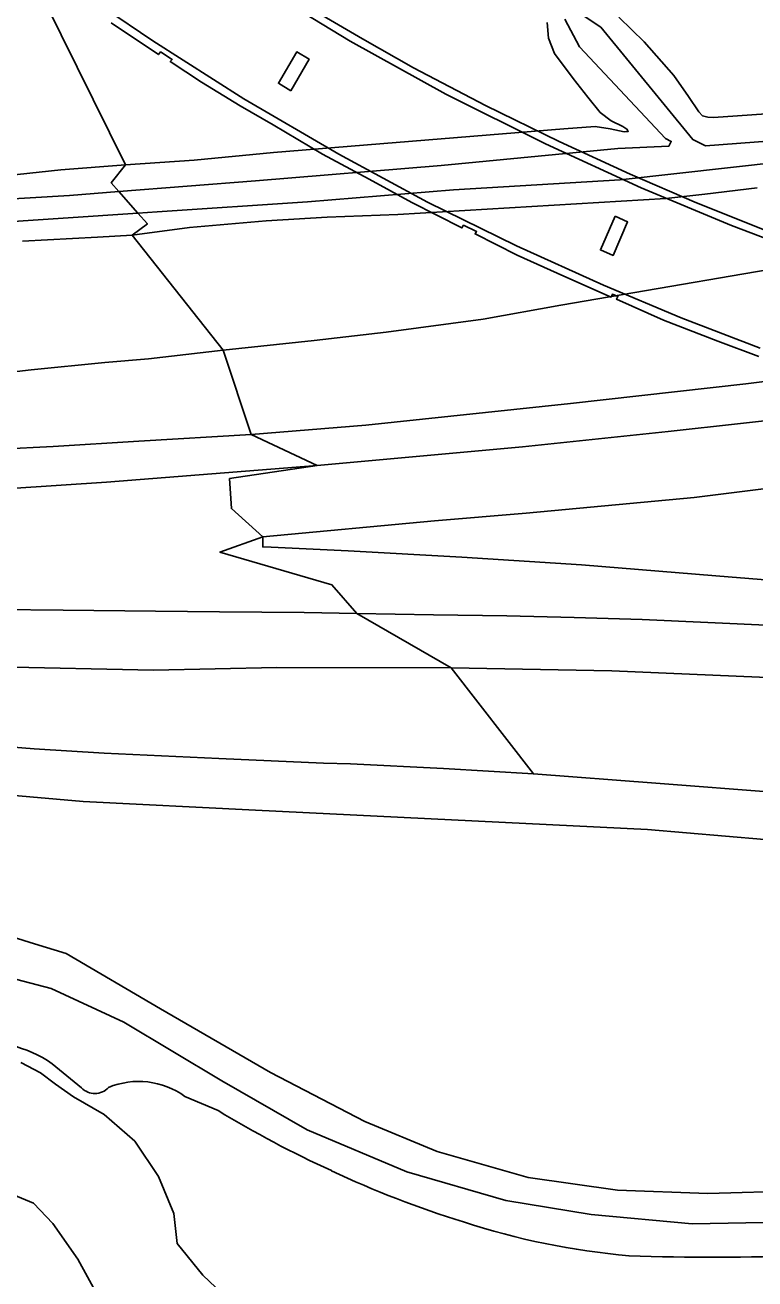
# Model space of a CAD drawing. Extents: x 157648 to 158502, y 379212 to 380938.
# Drawn here: x 158116.9 to 158206.5, y 379359 to 379512.9 of the extents above; entities that cross this region are included whole.
import ezdxf

# ---------------------------------------------------------------- set-up
doc = ezdxf.new("R2010")
doc.units = 0
for name, color, linetype in [('IMGEO_Berm_gesloten', 7, 'Continuous'), ('IMGEO_Berm_groen', 7, 'Continuous'), ('IMGEO_Fietspad_halfverhard', 7, 'Continuous'), ('IMGEO_Gemengd_bos', 7, 'Continuous'), ('IMGEO_Grasland_overig', 7, 'Continuous'), ('IMGEO_Groenvoorziening', 7, 'Continuous'), ('IMGEO_Meer_plas_ven_vijver', 7, 'Continuous'), ('IMGEO_Moeras', 7, 'Continuous'), ('IMGEO_Oever', 7, 'Continuous'), ('IMGEO_Rijbaan_autosnelweg', 7, 'Continuous'), ('IMGEO_Rijbaan_autoweg', 7, 'Continuous'), ('IMGEO_Rijbaan_lokaal_onverhard', 7, 'Continuous'), ('IMGEO_Rivier', 7, 'Continuous')]:
    doc.layers.add(name, color=color, linetype=linetype)

msp = doc.modelspace()

# ---------------------------------------------------------------- linework, layer by layer
at = {"layer": 'IMGEO_Berm_gesloten'}
for points in [[(158207.15, 379473.27), (158197.44, 379477), (158187.91, 379481), (158177.2, 379485.85), (158166.28, 379491.21), (158155.38, 379497.11), (158143.74, 379503.87), (158132.54, 379511.02), (158120.67, 379519.07)], [(158145.1, 379518.08), (158156.77, 379510.97), (158168.55, 379504.47), (158180.76, 379498.34), (158192.51, 379492.97), (158203.63, 379488.32), (158215.81, 379483.72)], [(158207.84, 379487.7), (158199.3, 379491.11), (158191.17, 379494.63), (158182.45, 379498.64), (158173.42, 379503.06), (158164.57, 379507.7), (158158.3, 379511.24), (158148.26, 379517.16)], [(158127.44, 379513.2), (158133.23, 379509.33), (158133.5, 379509.64), (158134.93, 379508.71), (158134.7, 379508.47), (158138.52, 379505.95), (158143.29, 379503.04), (158147.32, 379500.68), (158153.37, 379497.1), (158159.13, 379494.01), (158164.36, 379491.14), (158170.5, 379488.04), (158170.71, 379488.36), (158172.32, 379487.58), (158172.12, 379487.3), (158177.28, 379484.69), (158183.01, 379482.11), (158188.83, 379479.54), (158189, 379479.88), (158189.66, 379479.61), (158189.49, 379479.29), (158195.26, 379476.72), (158201.94, 379474.12), (158206.96, 379472.24)]]:
    msp.add_lwpolyline(points, dxfattribs=at)
at = {"layer": 'IMGEO_Berm_groen'}
for points in [[(158113.21, 379494.31), (158121.27, 379495.17), (158129.2, 379495.76), (158117.34, 379519.83)], [(158117.34, 379519.83), (158129.2, 379495.76), (158137.64, 379496.35), (158147.38, 379497.28), (158183.03, 379500.19), (158186.86, 379500.47), (158188.7, 379500.22), (158190.43, 379499.85), (158190.94, 379499.89), (158190.77, 379500.18), (158190.26, 379500.5), (158188.85, 379501.19), (158187.49, 379502.2), (158185.96, 379504.08), (158184.18, 379506.38), (158181.86, 379509.46), (158181.14, 379511.34), (158180.96, 379513.28)], [(158189.78, 379513.91), (158191.39, 379512.36), (158192.88, 379510.89), (158196.54, 379506.74), (158198.35, 379504.17), (158199.61, 379502.29), (158200.07, 379501.78), (158200.72, 379501.63), (158201.42, 379501.58), (158209.05, 379502.14), (158220, 379502.84), (158227.93, 379503.59), (158232.51, 379504.06), (158234.5, 379504.67), (158236.52, 379505.69), (158241.46, 379508.82), (158248.75, 379513.5)], [(158206.77, 379492.95), (158200.35, 379492.18), (158195.55, 379491.65), (158162.66, 379489.67), (158153.95, 379489.35), (158146.45, 379488.9), (158137.04, 379488.08), (158130, 379487.15), (158141.2, 379473.02), (158152.36, 379474.21), (158161.22, 379475.21), (158173.12, 379476.84), (158182.66, 379478.54), (158217.08, 379484.46)], [(158106.05, 379469.25), (158117.6, 379470.59), (158126.66, 379471.5), (158132.02, 379471.96), (158141.2, 379473.02), (158130, 379487.15), (158125.74, 379486.89), (158116.54, 379486.4)], [(158229.8, 379471.92), (158205.38, 379468.88), (158183.83, 379466.46), (158158.7, 379463.79), (158144.62, 379462.66), (158152.73, 379458.87), (158177.93, 379461.16), (158195.82, 379463.01), (158213.61, 379465.01)], [(158108.91, 379455.62), (158126.85, 379456.82), (158152.73, 379458.87), (158144.62, 379462.66), (158130.84, 379461.83), (158120.31, 379461.17), (158107.27, 379460.53)], [(158217.36, 379457.21), (158199.05, 379454.93), (158178.38, 379452.99), (158167.15, 379452.06), (158146.05, 379450.08), (158146.04, 379448.86), (158147.07, 379448.84), (158156.54, 379448.39), (158170.49, 379447.58), (158185.18, 379446.64), (158201.71, 379445.31), (158214.33, 379444.26)], [(158113.47, 379434.12), (158132.62, 379433.72), (158147.8, 379434.04), (158169.18, 379434.02), (158157.6, 379440.66), (158151.15, 379440.82), (158140.74, 379440.89), (158132.88, 379440.98), (158121.53, 379441.1), (158113.52, 379441.17)], [(158208.78, 379439.2), (158200.72, 379439.57), (158192.65, 379439.93), (158184.3, 379440.18), (158176.02, 379440.39), (158167.02, 379440.52), (158157.6, 379440.66), (158169.18, 379434.02), (158188.94, 379433.62), (158213.72, 379432.57)]]:
    msp.add_lwpolyline(points, dxfattribs=at)
for points in [[(158149.48, 379504.88), (158147.98, 379505.79), (158150.23, 379509.65), (158151.74, 379508.77)], [(158189.31, 379489.46), (158190.86, 379488.76), (158189.08, 379484.65), (158187.52, 379485.33)]]:
    msp.add_lwpolyline(points, close=True, dxfattribs=at)
at = {"layer": 'IMGEO_Fietspad_halfverhard'}
for points in [[(158211.98, 379369.78), (158200.72, 379369.43), (158189.63, 379369.86), (158178.63, 379371.41), (158167.46, 379374.59), (158158.6, 379378.29), (158147, 379384.3), (158133.5, 379392.13), (158121.9, 379398.92), (158118.03, 379400.12), (158115.28, 379400.98)], [(158114.89, 379395.99), (158120.05, 379394.62), (158128.99, 379390.49), (158141.02, 379383.27), (158151.51, 379377.26), (158163.76, 379372.1), (158175.92, 379368.57), (158186.37, 379366.85), (158198.79, 379365.74), (158209.79, 379365.91)]]:
    msp.add_lwpolyline(points, dxfattribs=at)
at = {"layer": 'IMGEO_Gemengd_bos'}
for points in [[(158231.62, 379410.86), (158193.29, 379414.13), (158145.15, 379416.54), (158124.01, 379417.57), (158098.69, 379419.8)], [(158115.28, 379400.98), (158118.03, 379400.12), (158121.9, 379398.92), (158133.5, 379392.13), (158147, 379384.3), (158158.6, 379378.29), (158167.46, 379374.59), (158178.63, 379371.41), (158189.63, 379369.86), (158200.72, 379369.43), (158211.98, 379369.78)]]:
    msp.add_lwpolyline(points, dxfattribs=at)
at = {"layer": 'IMGEO_Grasland_overig'}
for points in [[(158217.08, 379484.46), (158182.66, 379478.54), (158173.12, 379476.84), (158161.22, 379475.21), (158152.36, 379474.21), (158141.2, 379473.02), (158144.62, 379462.66), (158158.7, 379463.79), (158183.83, 379466.46), (158205.38, 379468.88), (158229.8, 379471.92)], [(158107.27, 379460.53), (158120.31, 379461.17), (158130.84, 379461.83), (158144.62, 379462.66), (158141.2, 379473.02), (158132.02, 379471.96), (158126.66, 379471.5), (158117.6, 379470.59), (158106.05, 379469.25)], [(158213.72, 379432.57), (158188.94, 379433.62), (158169.18, 379434.02), (158179.3, 379420.97), (158194.34, 379419.82), (158209.19, 379418.68)]]:
    msp.add_lwpolyline(points, dxfattribs=at)
msp.add_lwpolyline([(158007.86, 379431.81), (158053.91, 379425.79), (158066.88, 379426.04), (158082.3, 379426.45), (158100.24, 379425.5), (158117.98, 379424.06), (158126.56, 379423.51), (158140.64, 379422.88), (158153.5, 379422.3), (158156.81, 379422.23), (158168.24, 379421.65), (158179.3, 379420.97), (158169.18, 379434.02), (158147.8, 379434.04), (158132.62, 379433.72), (158113.47, 379434.12), (158098.49, 379433.93), (158083.78, 379433.43), (158069.96, 379433.3), (158052.96, 379433.34), (158037.87, 379432.97), (158023.65, 379432.24)], close=True, dxfattribs=at)
at = {"layer": 'IMGEO_Groenvoorziening'}
for points in [[(158316.08, 379422.29), (158314.98, 379420.13), (158309.93, 379412.15), (158302.19, 379403.99), (158295.49, 379398.66), (158284.83, 379391.1), (158275.63, 379385.85), (158266.87, 379381.47), (158258.53, 379377.86), (158242.63, 379372.1), (158231.45, 379369.35), (158220.28, 379366.94), (158209.79, 379365.91), (158198.79, 379365.74), (158186.37, 379366.85), (158175.92, 379368.57), (158163.76, 379372.1), (158151.51, 379377.26), (158141.02, 379383.27), (158128.99, 379390.49), (158120.05, 379394.62), (158114.89, 379395.99)], [(158120.19, 379385.38), (158123.79, 379382.41)], [(158136.49, 379381.37), (158140.56, 379379.63)]]:
    msp.add_lwpolyline(points, dxfattribs=at)
for centre, radius, start, end in [((158111.53, 379372.81), 15.27, 55.4476, 97.6481), ((158130.82, 379373.54), 9.67, 54.0975, 112.6075), ((158125.42, 379384.03), 2.3, 224.7929, 316.9688), ((158209.79, 379493.45), 133.22, 238.6894, 245.4719), ((158207.68, 379485.16), 124.82, 244.7741, 252.7624), ((158199.21, 379453.68), 92.25, 251.9915, 264.9134), ((158201.36, 379657.15), 295.54, 267.9967, 272.239)]:
    msp.add_arc(centre, radius, start, end, dxfattribs=at)
at = {"layer": 'IMGEO_Meer_plas_ven_vijver'}
for points in [[(158264.29, 379518.46), (158251.28, 379510.7), (158242.56, 379505.31), (158231.53, 379500.19), (158215.08, 379499.21), (158200.41, 379498.13), (158198.86, 379498.9), (158187.59, 379512.68), (158184.41, 379514.76)], [(158183.13, 379513.66), (158184.96, 379510.28), (158195.52, 379499.02), (158196.22, 379498.66), (158195.94, 379498.08), (158189.65, 379497.77), (158167.95, 379495.69), (158145.16, 379493.83), (158128.38, 379492.5), (158130.72, 379489.86), (158133.1, 379490.02), (158151.53, 379491.23), (158169.48, 379492.7), (158189.96, 379493.92), (158216.67, 379496.94)], [(158111.73, 379488.58), (158130.72, 379489.86), (158128.38, 379492.5), (158122.33, 379492.02), (158093.99, 379490.34)]]:
    msp.add_lwpolyline(points, dxfattribs=at)
at = {"layer": 'IMGEO_Moeras'}
for points in [[(158184.41, 379514.76), (158187.59, 379512.68), (158198.86, 379498.9), (158200.41, 379498.13), (158215.08, 379499.21), (158231.53, 379500.19), (158242.56, 379505.31), (158251.28, 379510.7), (158264.29, 379518.46)], [(158180.96, 379513.28), (158181.14, 379511.34), (158181.86, 379509.46), (158184.18, 379506.38), (158185.96, 379504.08), (158187.49, 379502.2), (158188.85, 379501.19), (158190.26, 379500.5), (158190.77, 379500.18), (158190.94, 379499.89), (158190.43, 379499.85), (158188.7, 379500.22), (158186.86, 379500.47), (158183.03, 379500.19), (158147.38, 379497.28), (158137.64, 379496.35), (158129.2, 379495.76), (158127.45, 379493.55), (158128.38, 379492.5), (158145.16, 379493.83), (158167.95, 379495.69), (158189.65, 379497.77), (158195.94, 379498.08), (158196.22, 379498.66), (158195.52, 379499.02), (158184.96, 379510.28), (158183.13, 379513.66)], [(158248.75, 379513.5), (158241.46, 379508.82), (158236.52, 379505.69), (158234.5, 379504.67), (158232.51, 379504.06), (158227.93, 379503.59), (158220, 379502.84), (158209.05, 379502.14), (158201.42, 379501.58), (158200.72, 379501.63), (158200.07, 379501.78), (158199.61, 379502.29), (158198.35, 379504.17), (158196.54, 379506.74), (158192.88, 379510.89), (158191.39, 379512.36), (158189.78, 379513.91)], [(158216.67, 379496.94), (158189.96, 379493.92), (158169.48, 379492.7), (158151.53, 379491.23), (158133.1, 379490.02), (158130.72, 379489.86), (158131.89, 379488.54), (158130, 379487.15), (158137.04, 379488.08), (158146.45, 379488.9), (158153.95, 379489.35), (158162.66, 379489.67), (158195.55, 379491.65), (158200.35, 379492.18), (158206.77, 379492.95)], [(158093.99, 379490.34), (158122.33, 379492.02), (158128.38, 379492.5), (158127.45, 379493.55), (158129.2, 379495.76), (158121.27, 379495.17), (158113.21, 379494.31)], [(158116.54, 379486.4), (158125.74, 379486.89), (158130, 379487.15), (158131.89, 379488.54), (158130.72, 379489.86), (158111.73, 379488.58)]]:
    msp.add_lwpolyline(points, dxfattribs=at)
at = {"layer": 'IMGEO_Oever'}
for points in [[(158116.36, 379385.52), (158118.75, 379384.28), (158120.6, 379382.88), (158122.8, 379381.33), (158126.59, 379379.16), (158130.34, 379375.88), (158133.24, 379371.53), (158135.15, 379366.98), (158135.56, 379363.29), (158138.69, 379359.43), (158141.89, 379356.37)], [(158123.79, 379382.41), (158120.19, 379385.38)], [(158140.56, 379379.63), (158136.49, 379381.37)], [(158125.73, 379357.04), (158123.36, 379361.38), (158120.27, 379365.75), (158117.88, 379368.25), (158113.97, 379369.91)]]:
    msp.add_lwpolyline(points, dxfattribs=at)
for centre, radius, start, end in [((158111.53, 379372.81), 15.27, 55.4476, 97.6481), ((158130.82, 379373.54), 9.67, 54.0975, 112.6075), ((158125.42, 379384.03), 2.3, 224.7929, 316.9688), ((158209.79, 379493.45), 133.22, 238.6894, 245.4719), ((158207.68, 379485.16), 124.82, 244.7741, 252.7624), ((158199.21, 379453.68), 92.25, 251.9915, 264.9134), ((158201.36, 379657.15), 295.54, 267.9967, 272.239)]:
    msp.add_arc(centre, radius, start, end, dxfattribs=at)
at = {"layer": 'IMGEO_Rijbaan_autosnelweg'}
msp.add_lwpolyline([(158152.73, 379458.87), (158141.97, 379457.24), (158142.21, 379453.57), (158146.05, 379450.08), (158167.15, 379452.06), (158178.38, 379452.99), (158199.05, 379454.93), (158217.36, 379457.21), (158238.1, 379459.89), (158292.97, 379467.22), (158305.64, 379468.95), (158308.15, 379469.3), (158306.53, 379478.77), (158303.62, 379478.24), (158299.32, 379477.15), (158294.49, 379475.94), (158288.01, 379474.91), (158271.39, 379472.38), (158219.19, 379465.63), (158213.61, 379465.01), (158195.82, 379463.01), (158177.93, 379461.16)], close=True, dxfattribs=at)
msp.add_lwpolyline([(158113.52, 379441.17), (158121.53, 379441.1), (158132.88, 379440.98), (158140.74, 379440.89), (158151.15, 379440.82), (158157.6, 379440.66), (158154.54, 379444.2), (158140.79, 379448.23), (158146.05, 379450.08), (158142.21, 379453.57), (158141.97, 379457.24), (158152.73, 379458.87), (158126.85, 379456.82), (158108.91, 379455.62)], dxfattribs=at)
at = {"layer": 'IMGEO_Rijbaan_autoweg'}
for points in [[(158120.67, 379519.07), (158132.54, 379511.02), (158143.74, 379503.87), (158155.38, 379497.11), (158166.28, 379491.21), (158177.2, 379485.85), (158187.91, 379481), (158197.44, 379477), (158207.15, 379473.27)], [(158215.81, 379483.72), (158203.63, 379488.32), (158192.51, 379492.97), (158180.76, 379498.34), (158168.55, 379504.47), (158156.77, 379510.97), (158145.1, 379518.08)], [(158214.33, 379444.26), (158201.71, 379445.31), (158185.18, 379446.64), (158170.49, 379447.58), (158156.54, 379448.39), (158147.07, 379448.84), (158146.04, 379448.86), (158146.05, 379450.08), (158140.79, 379448.23), (158154.54, 379444.2), (158157.6, 379440.66), (158167.02, 379440.52), (158176.02, 379440.39), (158184.3, 379440.18), (158192.65, 379439.93), (158200.72, 379439.57), (158208.78, 379439.2)]]:
    msp.add_lwpolyline(points, dxfattribs=at)
at = {"layer": 'IMGEO_Rijbaan_lokaal_onverhard'}
for points in [[(158209.19, 379418.68), (158194.34, 379419.82), (158179.3, 379420.97), (158168.24, 379421.65), (158156.81, 379422.23), (158153.5, 379422.3), (158140.64, 379422.88), (158126.56, 379423.51), (158117.98, 379424.06), (158100.24, 379425.5)], [(158098.69, 379419.8), (158124.01, 379417.57), (158145.15, 379416.54), (158193.29, 379414.13), (158231.62, 379410.86)]]:
    msp.add_lwpolyline(points, dxfattribs=at)
at = {"layer": 'IMGEO_Rivier'}
for points in [[(158141.89, 379356.37), (158138.69, 379359.43), (158135.56, 379363.29), (158135.15, 379366.98), (158133.24, 379371.53), (158130.34, 379375.88), (158126.59, 379379.16), (158122.8, 379381.33), (158120.6, 379382.88), (158118.75, 379384.28), (158116.36, 379385.52)], [(158113.97, 379369.91), (158117.88, 379368.25), (158120.27, 379365.75), (158123.36, 379361.38), (158125.73, 379357.04)]]:
    msp.add_lwpolyline(points, dxfattribs=at)

doc.saveas('drawing.dxf')
